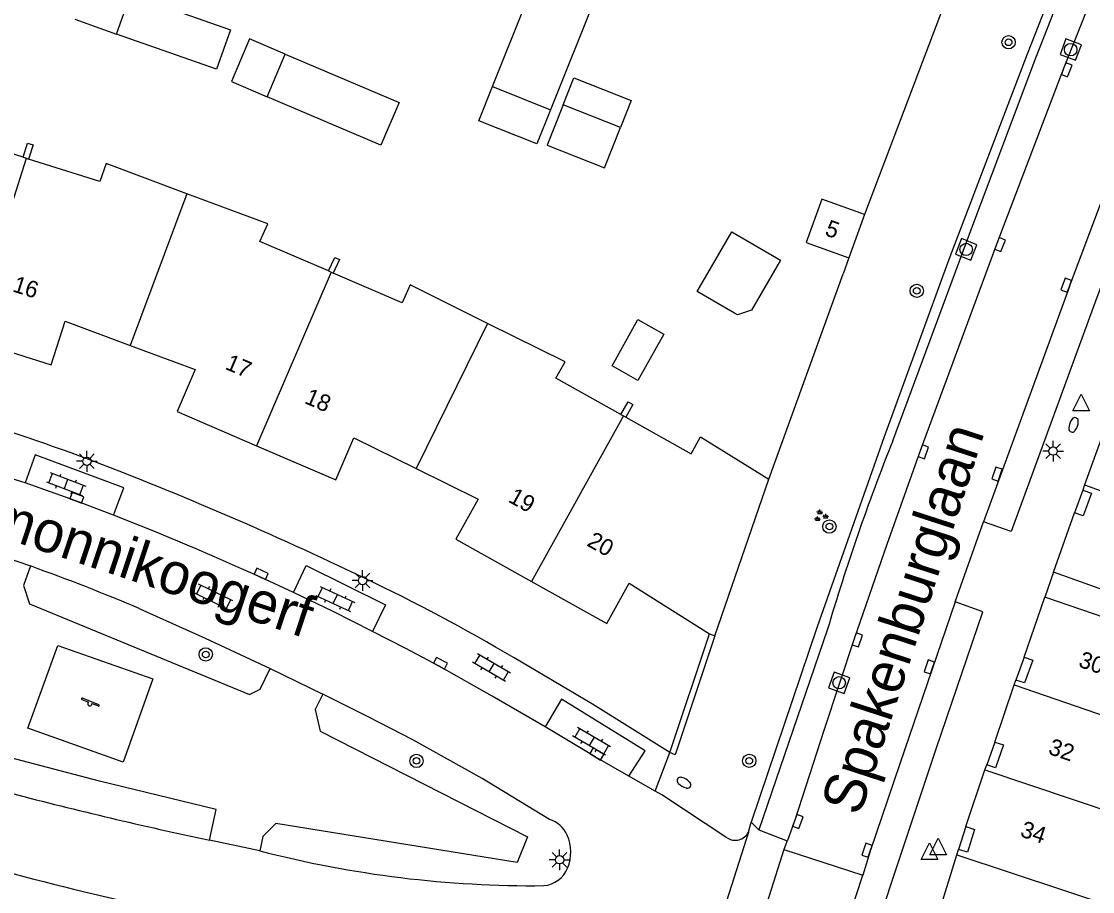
# Model space of a CAD drawing. Extents: x 124000 to 128010, y 398999 to 403000.
# Drawn here: x 126560.7 to 126625.2, y 399319.9 to 399372.3 of the extents above; entities that cross this region are included whole.
import ezdxf

# ---------------------------------------------------------------- set-up
doc = ezdxf.new("R2010")
doc.units = 0
for name, color, linetype in [('gg-afsc-muur', 7, 'Continuous'), ('gg-anno-huisnummerreeks BGT', 7, 'Continuous'), ('gg-anno-openbare ruimte label', 7, 'Continuous'), ('gg-bbg-gedigitaliseerde bebouwing', 7, 'Continuous'), ('gg-bbg-gedigitaliseerde bijgebouw', 7, 'Continuous'), ('gg-bbg-hoofdgebouw', 7, 'Continuous'), ('gg-bbg-luifel en loopbrug', 7, 'Continuous'), ('gg-bbg-onder overbouw', 7, 'Continuous'), ('gg-bbg-pand overbouw', 7, 'Continuous'), ('gg-bbg-tussenscheiding', 7, 'Continuous'), ('gg-knt-verharding', 7, 'Continuous'), ('gg-knt-verharding nz', 7, 'Continuous'), ('gt-grn-groengrens', 7, 'Continuous'), ('gt-grn-weggrens', 7, 'Continuous'), ('gt-symb-boom', 7, 'Continuous'), ('gt-symb-brandkraan', 7, 'Continuous'), ('gt-symb-groenvak', 7, 'Continuous'), ('gt-symb-klinker verharding', 7, 'Continuous'), ('gt-symb-kolk', 7, 'Continuous'), ('gt-symb-lichtmast', 7, 'Continuous'), ('gt-symb-rioolschacht', 7, 'Continuous'), ('gt-symb-speelvoorziening', 7, 'Continuous'), ('gt-symb-waterafsluiter', 7, 'Continuous')]:
    doc.layers.add(name, color=color, linetype=linetype)

# ---------------------------------------------------------------- blocks, each defined once
blk = doc.blocks.new('gt0-WAFSL')
at = {"layer": 'gt-symb-waterafsluiter'}
for p, q in [((-0.5, -0.333), (0, 0.667)), ((0, 0.667), (0.5, -0.333)), ((0.5, -0.333), (-0.5, -0.333))]:
    blk.add_line(p, q, dxfattribs=at)
blk = doc.blocks.new('gt0-BOOM')
at = {"layer": 'gt-symb-boom'}
for radius in [0.4, 0.2]:
    blk.add_circle((0, 0), radius, dxfattribs=at)
blk = doc.blocks.new('gt0-KOLK')
at = {"layer": 'gt-symb-kolk'}
blk.add_lwpolyline([(0, 0), (0.375, 0), (0.375, 0.4), (-0.375, 0.4), (-0.375, 0), (0, 0)], dxfattribs=at)
blk = doc.blocks.new('gt0-RS')
at = {"layer": 'gt-symb-rioolschacht'}
blk.add_lwpolyline([(-0.5, -0.5), (0.5, -0.5), (0.5, 0.5), (-0.5, 0.5)], close=True, dxfattribs=at)
blk.add_circle((0, 0), 0.375, dxfattribs=at)
blk = doc.blocks.new('gt0-LMAST')
at = {"layer": 'gt-symb-lichtmast'}
for p, q in [((-0.182, 0.173), (-0.447, 0.438)), ((-0.005, 0.246), (-0.005, 0.621)), ((0.172, 0.173), (0.437, 0.438)), ((-0.255, -0.004), (-0.63, -0.004)), ((-0.182, -0.181), (-0.447, -0.446)), ((-0.005, -0.254), (-0.005, -0.629)), ((0.437, -0.446), (0.172, -0.181)), ((0.245, -0.004), (0.62, -0.004))]:
    blk.add_line(p, q, dxfattribs=at)
blk.add_circle((-0.005, -0.004), 0.25, dxfattribs=at)
blk = doc.blocks.new('gt0-BR')
at = {"layer": 'gt-symb-brandkraan'}
for centre, radius, start, end in [((-0.244, 0), 0.206, 107.56694, 252.43307), ((0.599, -2.664), 3, 106.89205, 107.56694), ((0, -0.691), 0.938, 73.10799, 106.89205), ((-0.599, -2.664), 3, 72.43309, 73.10799), ((0.244, 0), 0.206, 287.56695, 72.43309), ((0.599, 2.664), 3, 252.43307, 253.10797), ((0, 0.691), 0.938, 253.10797, 286.89206), ((-0.599, 2.664), 3, 286.89206, 287.56695)]:
    blk.add_arc(centre, radius, start, end, dxfattribs=at)
blk = doc.blocks.new('gt0-GRVAK')
at = {"layer": 'gt-symb-groenvak'}
for p, q in [((-0.11, 0.189), (-0.228, 0.24)), ((-0.182, 0.153), (0.088, 0.153)), ((-0.091, 0.211), (-0.156, 0.322)), ((-0.047, 0.214), (-0.047, 0.393)), ((-0.004, 0.211), (0.061, 0.322)), ((0.015, 0.189), (0.133, 0.24)), ((0.262, -0.052), (0.197, 0.059)), ((0.305, -0.049), (0.305, 0.13)), ((0.349, -0.052), (0.414, 0.059)), ((-0.245, -0.228), (-0.363, -0.177)), ((-0.318, -0.264), (-0.047, -0.264)), ((-0.226, -0.206), (-0.291, -0.095)), ((-0.183, -0.203), (-0.183, -0.024)), ((-0.139, -0.206), (-0.074, -0.095)), ((-0.12, -0.228), (-0.002, -0.177)), ((0.243, -0.074), (0.125, -0.023)), ((0.17, -0.11), (0.441, -0.11)), ((0.368, -0.074), (0.486, -0.023))]:
    blk.add_line(p, q, dxfattribs=at)
blk = doc.blocks.new('gt0-KL1')
at = {"layer": 'gt-symb-klinker verharding'}
for p, q in [((-1.15, 0.3), (1.15, 0.3)), ((-1, -0.3), (-1, 0.3)), ((-0.5, 0.3), (-0.5, 0.45)), ((0, -0.3), (0, 0.3)), ((0.5, 0.3), (0.5, 0.45)), ((1, -0.3), (1, 0.3)), ((-1.15, -0.3), (1.15, -0.3)), ((-0.5, -0.45), (-0.5, -0.3)), ((0.5, -0.45), (0.5, -0.3))]:
    blk.add_line(p, q, dxfattribs=at)
blk = doc.blocks.new('gt0-SV')
at = {"layer": 'gt-symb-speelvoorziening'}
for p, q in [((-0.477, 0.255), (-0.08, 0.096)), ((0.542, -0.076), (-0.449, 0.324)), ((0.125, 0.014), (0.515, -0.143))]:
    blk.add_line(p, q, dxfattribs=at)
for centre, radius, start, end in [((-0.466, 0.291), 0.0369, 63.6251, 252.66016), ((-0.002, -0.005), 0.128, 127.68665, 8.59861), ((0.531, -0.111), 0.0363, 243.50852, 72.54358)]:
    blk.add_arc(centre, radius, start, end, dxfattribs=at)

msp = doc.modelspace()

# ---------------------------------------------------------------- linework, layer by layer
at = {"layer": 'gg-afsc-muur'}
for p, q in [((126617.408, 399376.287), (126611.491, 399360.653)), ((126610.547, 399358.042), (126610.19, 399357.084)), ((126605.734, 399344.717), (126610.19, 399357.084)), ((126599.771, 399328.244), (126602.153, 399335.393))]:
    msp.add_line(p, q, dxfattribs=at)
for points in [[(126560.83, 399364.099), (126561.099, 399364.948), (126561.436, 399364.841), (126561.168, 399363.992)], [(126579.218, 399357.25), (126579.594, 399358.062), (126579.887, 399357.939), (126579.509, 399357.124)], [(126596.811, 399348.605), (126597.257, 399349.364), (126597.539, 399349.207), (126597.11, 399348.437)], [(126602.466, 399335.275), (126600.086, 399328.113), (126599.771, 399328.244)]]:
    msp.add_lwpolyline(points, dxfattribs=at)
at = {"layer": 'gg-bbg-gedigitaliseerde bebouwing'}
msp.add_line((126631.782, 399334.358), (126622.333, 399337.602), dxfattribs=at)
at = {"layer": 'gg-bbg-gedigitaliseerde bijgebouw'}
for p, q in [((126566.466, 399371.521), (126567.305, 399373.899)), ((126563.948, 399372.409), (126566.466, 399371.521)), ((126576.619, 399370.317), (126574.471, 399371.232)), ((126575.521, 399367.743), (126576.619, 399370.317)), ((126589.097, 399368.35), (126592.589, 399366.958)), ((126593.348, 399367.264), (126592.38, 399364.835)), ((126596.793, 399365.891), (126593.348, 399367.264))]:
    msp.add_line(p, q, dxfattribs=at)
for points in [[(126574.471, 399371.232), (126573.374, 399368.658), (126575.521, 399367.743)], [(126592.589, 399366.958), (126591.77, 399364.902), (126588.278, 399366.294), (126589.097, 399368.35)], [(126592.38, 399364.835), (126595.825, 399363.463), (126596.793, 399365.891)], [(126601.413, 399356.005), (126603.498, 399359.598), (126606.422, 399357.902), (126604.678, 399354.896)], [(126604.678, 399354.896), (126603.834, 399354.599), (126603.661, 399354.7), (126601.413, 399356.005)], [(126596.285, 399351.528), (126597.844, 399354.318), (126599.405, 399353.446), (126597.846, 399350.656), (126596.285, 399351.528)]]:
    msp.add_lwpolyline(points, dxfattribs=at)
at = {"layer": 'gg-bbg-hoofdgebouw'}
for p, q in [((126560.83, 399364.099), (126561.036, 399364.034)), ((126561.036, 399364.034), (126561.168, 399363.992)), ((126611.491, 399360.653), (126610.547, 399358.042)), ((126579.218, 399357.25), (126579.374, 399357.182)), ((126579.374, 399357.182), (126579.509, 399357.124)), ((126596.811, 399348.605), (126596.97, 399348.516)), ((126596.97, 399348.516), (126597.11, 399348.437)), ((126625.979, 399347.792), (126624.734, 399344.358)), ((126602.466, 399335.275), (126605.734, 399344.717)), ((126624.734, 399344.358), (126624.625, 399344.056)), ((126622.861, 399339.102), (126624.135, 399342.676)), ((126632.273, 399335.724), (126622.861, 399339.102)), ((126621.089, 399333.99), (126622.333, 399337.602)), ((126602.153, 399335.393), (126602.466, 399335.275)), ((126620.488, 399332.314), (126620.588, 399332.611)), ((126619.325, 399328.876), (126620.488, 399332.314)), ((126618.737, 399327.195), (126618.843, 399327.511)), ((126617.59, 399323.789), (126618.737, 399327.195)), ((126617.049, 399322.076), (126617.15, 399322.398)), ((126615.929, 399318.502), (126617.049, 399322.076))]:
    msp.add_line(p, q, dxfattribs=at)
for points in [[(126560.83, 399364.099), (126556.585, 399365.443), (126556.93, 399366.528), (126551.882, 399367.854)], [(126570.7, 399361.901), (126565.832, 399363.72), (126565.463, 399362.633), (126561.168, 399363.992)], [(126579.218, 399357.25), (126575.087, 399359.034), (126575.57, 399360.082), (126570.7, 399361.901)], [(126611.491, 399360.653), (126608.921, 399361.582), (126607.978, 399358.97), (126610.547, 399358.042)], [(126588.798, 399354.094), (126584.129, 399356.406), (126583.66, 399355.331), (126579.509, 399357.124)], [(126557.578, 399353.171), (126562.531, 399351.6), (126563.365, 399354.221), (126567.28, 399352.767)], [(126596.811, 399348.605), (126592.9, 399350.79), (126593.468, 399351.781), (126588.798, 399354.094)], [(126567.28, 399352.767), (126571.195, 399351.312), (126570.103, 399348.777), (126574.877, 399346.72)], [(126597.11, 399348.437), (126601.051, 399346.235), (126601.616, 399347.268), (126605.734, 399344.717)], [(126574.877, 399346.72), (126579.653, 399344.662), (126580.745, 399347.198), (126584.491, 399345.35)], [(126584.491, 399345.35), (126588.236, 399343.503), (126586.89, 399341.094), (126591.433, 399338.555)], [(126591.433, 399338.555), (126595.976, 399336.016), (126597.324, 399338.437), (126602.153, 399335.393)]]:
    msp.add_lwpolyline(points, dxfattribs=at)
at = {"layer": 'gg-bbg-luifel en loopbrug'}
for p, q in [((126589.097, 399368.35), (126592.413, 399376.672)), ((126595.881, 399375.22), (126592.589, 399366.958))]:
    msp.add_line(p, q, dxfattribs=at)
for points in [[(126567.305, 399373.899), (126573.315, 399371.78), (126572.476, 399369.402), (126566.466, 399371.521)], [(126576.619, 399370.317), (126583.464, 399367.4), (126582.367, 399364.825), (126575.521, 399367.743)], [(126593.348, 399367.264), (126593.995, 399368.889), (126597.44, 399367.516), (126596.793, 399365.891)]]:
    msp.add_lwpolyline(points, dxfattribs=at)
at = {"layer": 'gg-bbg-onder overbouw'}
for points in [[(126624.625, 399344.056), (126625.142, 399343.869), (126624.644, 399342.495), (126624.135, 399342.676)], [(126621.089, 399333.99), (126621.618, 399333.808), (126621.109, 399332.435), (126620.588, 399332.611)], [(126619.325, 399328.876), (126619.846, 399328.7), (126619.374, 399327.332), (126618.843, 399327.511)], [(126617.59, 399323.789), (126618.102, 399323.617), (126617.675, 399322.234), (126617.15, 399322.398)]]:
    msp.add_lwpolyline(points, dxfattribs=at)
at = {"layer": 'gg-bbg-pand overbouw'}
for p, q in [((126624.625, 399344.056), (126624.135, 399342.676)), ((126621.089, 399333.99), (126620.588, 399332.611)), ((126619.325, 399328.876), (126618.843, 399327.511)), ((126617.59, 399323.789), (126617.15, 399322.398))]:
    msp.add_line(p, q, dxfattribs=at)
at = {"layer": 'gg-bbg-tussenscheiding'}
for p, q in [((126557.578, 399353.171), (126561.036, 399364.034)), ((126570.7, 399361.901), (126567.28, 399352.767)), ((126579.374, 399357.182), (126574.877, 399346.72)), ((126588.798, 399354.094), (126584.491, 399345.35)), ((126596.97, 399348.516), (126591.433, 399338.555)), ((126624.734, 399344.358), (126634.15, 399340.947)), ((126620.488, 399332.314), (126629.95, 399329.062)), ((126618.737, 399327.195), (126628.223, 399323.999)), ((126617.049, 399322.076), (126630.293, 399317.686))]:
    msp.add_line(p, q, dxfattribs=at)
at = {"layer": 'gg-knt-verharding'}
for p, q in [((126616.942, 399337.325), (126618.647, 399342.136)), ((126622.861, 399339.102), (126622.333, 399337.602)), ((126609.24, 399335.623), (126605.125, 399323.592)), ((126575.7, 399333.311), (126578.879, 399331.766)), ((126598.891, 399325.925), (126599.771, 399328.244)), ((126603.207, 399323.11), (126599.287, 399325.7)), ((126604.495, 399323.453), (126604.656, 399324.045)), ((126605.125, 399323.592), (126604.656, 399324.045)), ((126605.125, 399323.592), (126606.835, 399322.918)), ((126575.091, 399322.325), (126572.065, 399322.957)), ((126606.835, 399322.918), (126606.635, 399322.408)), ((126606.849, 399322.949), (126606.835, 399322.918)), ((126606.635, 399322.408), (126611.376, 399320.856))]:
    msp.add_line(p, q, dxfattribs=at)
for points in [[(126653.76, 399427.354), (126655.352, 399426.602), (126642.851, 399398.938), (126637.031, 399385.12), (126633.621, 399376.764), (126629.763, 399367.017), (126625.474, 399355.657), (126620.303, 399341.557), (126618.647, 399342.136)], [(126628.746, 399389.058), (126625.101, 399380.087), (126621.27, 399370.314), (126616.552, 399357.938), (126612.66, 399347.259), (126608.642, 399335.815), (126604.656, 399324.045)], [(126613.18, 399347.021), (126617.886, 399359.696), (126621.806, 399370.083), (126625.636, 399379.868), (126627.508, 399384.404), (126629.143, 399383.738)], [(126557.994, 399340.612), (126559.636, 399340.058), (126561.276, 399339.48)], [(126585.019, 399214.151), (126587.835, 399227.39), (126590.342, 399238.703), (126591.895, 399245.305), (126594.211, 399254.76), (126597.053, 399265.89), (126600.527, 399278.706), (126602.986, 399287.455), (126606.196, 399298.461), (126609.747, 399309.924), (126613.057, 399320.22), (126615.802, 399328.475), (126618.616, 399336.716), (126616.942, 399337.325)], [(126567.87, 399336.903), (126571.798, 399335.139), (126575.7, 399333.311)], [(126561.119, 399329.705), (126562.924, 399334.684), (126568.644, 399332.69), (126566.851, 399327.672), (126561.119, 399329.705)], [(126599.771, 399328.244), (126595.12, 399331.167), (126590.388, 399333.955)], [(126592.528, 399324.207), (126588.465, 399326.69), (126584.305, 399329.008), (126581.6, 399330.402), (126578.879, 399331.766)]]:
    msp.add_lwpolyline(points, dxfattribs=at)
for centre, radius, start, end in [((126501.602, 399174.868), 182.33, 69.72388, 75.38157), ((126741.129, 399296.412), 137.594, 158.41932, 163.44274), ((126485.225, 399138.284), 222.339, 64.38537, 69.03215), ((126517.427, 399217.556), 129.569, 67.08844, 70.21947), ((126527.712, 399227.2), 123.794, 59.58261, 64.32571), ((126631.873, 399601.794), 285.179, 255.42922, 257.89397), ((126592.013, 399322.543), 1.742, 24.74731, 72.79725), ((126603.703, 399323.839), 0.881, 235.77857, 334.04549), ((126591.217, 399322.253), 2.587, 337.95595, 23.19568), ((126591.52, 399385.502), 65.278, 255.42283, 270.57892), ((126592.019, 399321.95), 1.731, 275.3543, 337.29173)]:
    msp.add_arc(centre, radius, start, end, dxfattribs=at)
at = {"layer": 'gg-knt-verharding nz'}
for p, q in [((126623.815, 399356.321), (126618.647, 399342.136)), ((126577.112, 399337.878), (126575.081, 399338.824)), ((126598.891, 399325.925), (126597.3, 399326.829)), ((126599.287, 399325.7), (126598.891, 399325.925)), ((126606.635, 399322.408), (126603.857, 399313.739)), ((126608.552, 399312.202), (126611.376, 399320.856))]:
    msp.add_line(p, q, dxfattribs=at)
for points in [[(126623.815, 399356.321), (126628.096, 399367.674), (126631.989, 399377.464), (126635.338, 399385.692), (126639.755, 399396.203), (126644.052, 399405.927), (126653.76, 399427.354)], [(126629.143, 399383.738), (126623.473, 399369.439), (126619.458, 399358.904), (126614.841, 399346.425), (126612.827, 399340.769), (126610.867, 399335.094), (126609.05, 399329.639), (126607.289, 399324.165), (126606.849, 399322.949)], [(126566.276, 399342.535), (126566.902, 399344.189), (126561.561, 399346.175), (126560.963, 399344.479)], [(126566.276, 399342.535), (126564.006, 399343.397), (126560.963, 399344.479)], [(126577.112, 399337.878), (126577.877, 399339.506), (126582.657, 399337.143), (126581.867, 399335.544)], [(126581.867, 399335.544), (126579.498, 399336.729), (126577.112, 399337.878)], [(126616.942, 399337.325), (126613.602, 399327.57), (126611.825, 399322.297), (126611.376, 399320.856)], [(126592.264, 399329.79), (126589.081, 399331.641), (126585.871, 399333.444), (126583.876, 399334.507), (126581.867, 399335.544)], [(126597.3, 399326.829), (126598.284, 399328.339), (126593.246, 399331.449), (126592.264, 399329.79)], [(126597.3, 399326.829), (126595.266, 399327.984), (126592.264, 399329.79)]]:
    msp.add_lwpolyline(points, dxfattribs=at)
for centre, radius, start, end in [((126502.063, 399173.902), 180.46, 70.95024, 73.73934), ((126505.024, 399184.904), 169.113, 65.52743, 68.76513), ((126606.409, 399492.746), 177.889, 254.77603, 257.94528)]:
    msp.add_arc(centre, radius, start, end, dxfattribs=at)
at = {"layer": 'gt-grn-groengrens'}
for points in [[(126561.276, 399339.48), (126560.855, 399338.31), (126561.23, 399337.21), (126574.473, 399331.745), (126575.1, 399332.055), (126575.7, 399333.311)], [(126578.879, 399331.766), (126578.42, 399330.838), (126578.726, 399329.535), (126591.193, 399323.163), (126590.567, 399321.62), (126576.052, 399323.963), (126575.267, 399323.193), (126575.091, 399322.325)], [(126572.065, 399322.957), (126572.464, 399324.815), (126565.431, 399326.512), (126558.397, 399328.369), (126557.853, 399326.4)]]:
    msp.add_lwpolyline(points, dxfattribs=at)
at = {"layer": 'gt-grn-weggrens'}
msp.add_line((126604.495, 399323.453), (126601.335, 399313.564), dxfattribs=at)

# ---------------------------------------------------------------- block references
at = {"layer": 'gt-symb-boom'}
for p in [(126620.16, 399371.022), (126614.627, 399356.052), (126609.369, 399341.852), (126571.827, 399334.154), (126584.518, 399327.74), (126604.55, 399327.745)]:
    msp.add_blockref('gt0-BOOM', p, dxfattribs=at)
at = {"layer": 'gt-symb-brandkraan'}
for p, rotation in [((126624.068, 399347.977), -109.08724450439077), ((126600.617, 399326.425), -30.541098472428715)]:
    msp.add_blockref('gt0-BR', p, dxfattribs=dict(at, rotation=rotation))
at = {"layer": 'gt-symb-groenvak'}
msp.add_blockref('gt0-GRVAK', (126608.843, 399342.494), dxfattribs=at)
at = {"layer": 'gt-symb-klinker verharding'}
for p, rotation in [((126563.425, 399344.42), -20.737148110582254), ((126572.3, 399337.614), 153.7680600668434), ((126579.635, 399337.495), -24.975334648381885), ((126589.029, 399333.356), 149.48800062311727), ((126595.057, 399328.919), 149.66519417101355)]:
    msp.add_blockref('gt0-KL1', p, dxfattribs=dict(at, rotation=rotation))
at = {"layer": 'gt-symb-kolk'}
for p, rotation in [((126623.473, 399369.439), -111.17333152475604), ((126619.458, 399358.904), -110.60969293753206), ((126623.815, 399356.321), 69.62510008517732), ((126614.841, 399346.425), -109.70395158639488), ((126619.649, 399344.951), 70.29604841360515), ((126564.006, 399343.397), -20.428617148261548), ((126575.081, 399338.824), -24.643095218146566), ((126610.867, 399335.094), -108.59797778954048), ((126585.871, 399333.444), -28.281361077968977), ((126615.575, 399333.337), 71.0939390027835), ((126595.266, 399327.984), -31.543673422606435), ((126607.289, 399324.165), -110.12016579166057), ((126611.825, 399322.297), 72.41690287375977)]:
    msp.add_blockref('gt0-KOLK', p, dxfattribs=dict(at, rotation=rotation))
at = {"layer": 'gt-symb-lichtmast'}
for p in [(126622.843, 399346.401), (126564.678, 399345.789), (126581.276, 399338.608), (126593.134, 399321.788)]:
    msp.add_blockref('gt0-LMAST', p, dxfattribs=at)
at = {"layer": 'gt-symb-rioolschacht'}
for p, rotation in [((126623.896, 399370.58), -20.30124998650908), ((126617.604, 399358.547), 68.46463512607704), ((126609.956, 399332.446), -19.81181188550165)]:
    msp.add_blockref('gt0-RS', p, dxfattribs=dict(at, rotation=rotation))
at = {"layer": 'gt-symb-speelvoorziening'}
msp.add_blockref('gt0-SV', (126564.851, 399331.19), dxfattribs=at)
at = {"layer": 'gt-symb-waterafsluiter'}
for p in [(126624.531, 399349.161), (126615.393, 399322.142), (126615.919, 399322.417)]:
    msp.add_blockref('gt0-WAFSL', p, dxfattribs=at)

# ---------------------------------------------------------------- texts
at = {"layer": 'gg-anno-huisnummerreeks BGT'}
for s, rotation, p in [('5', 340.1, (126609.039, 399359.423)), ('16', 342.4, (126560.146, 399356.028)), ('17', 336.7, (126572.94, 399351.365)), ('18', 336.7, (126577.719, 399349.306)), ('19', 330.8, (126589.984, 399343.375)), ('20', 330.8, (126594.718, 399340.729)), ('30', 341, (126624.305, 399333.432)), ('32', 341.3, (126622.491, 399328.175)), ('34', 341.4, (126620.797, 399323.21))]:
    msp.add_text(s, height=1, rotation=rotation, dxfattribs=at).set_placement(p)
at = {"layer": 'gg-anno-openbare ruimte label'}
for s, rotation, p in [('Spakenburglaan', 72, (126611.197, 399324.361)), ('Schiermonnikoogerf', 341.6, (126549.543, 399344.521))]:
    msp.add_text(s, height=2.5, rotation=rotation, dxfattribs=at).set_placement(p)

doc.saveas('drawing.dxf')
